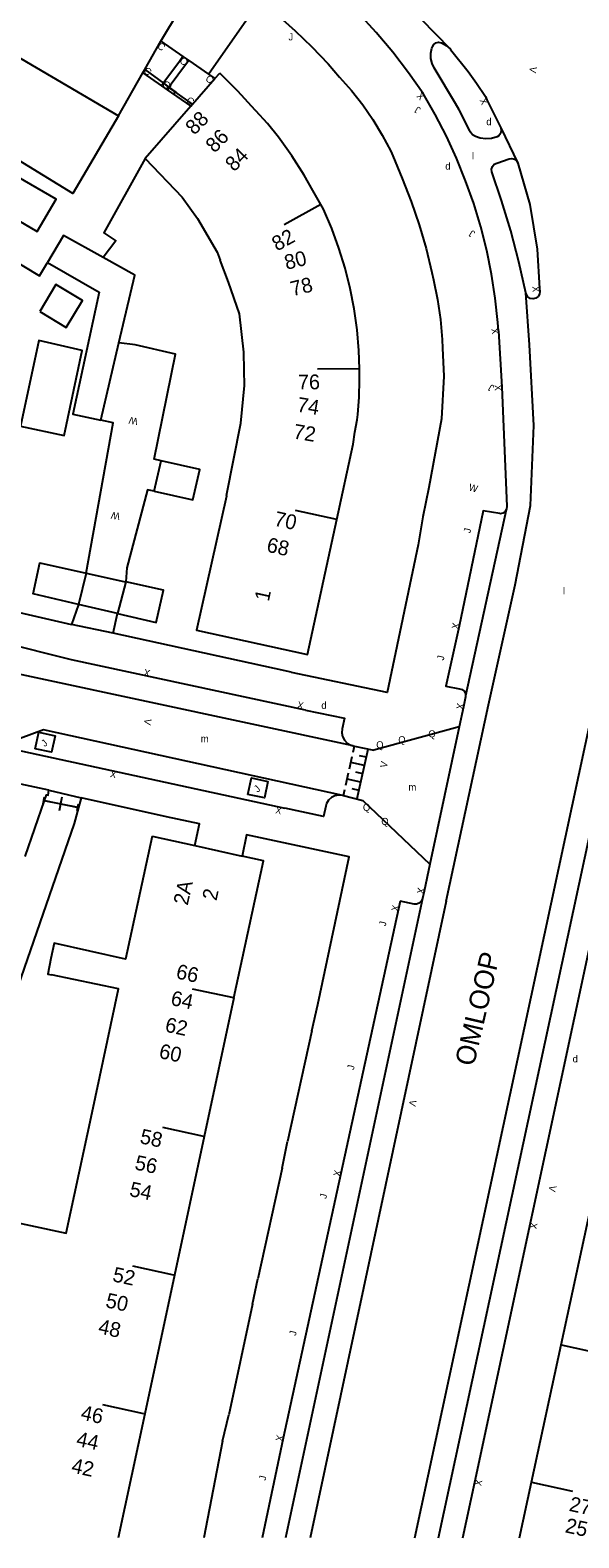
# Model space of a CAD drawing. Extents: x 134999 to 136502, y 457398 to 459002.
# Drawn here: x 135681.4 to 135720.5, y 457400 to 457507.4 of the extents above; entities that cross this region are included whole.
import ezdxf

# ---------------------------------------------------------------- set-up
doc = ezdxf.new("R2010")
doc.units = 0
for name, color, linetype in [('RI_DGTB_15', 7, 'Continuous'), ('RI_DGTB_23', 7, 'Continuous'), ('RI_DGTB_29', 7, 'Continuous'), ('RI_DGTB_30', 7, 'Continuous'), ('RI_DGTB_31', 7, 'Continuous'), ('RI_DGTB_35', 7, 'Continuous'), ('RI_DGTB_36', 7, 'Continuous'), ('RI_DGTB_37', 7, 'Continuous'), ('RI_DGTB_4', 7, 'Continuous'), ('RI_DGTB_43', 7, 'Continuous'), ('RI_DGTB_48', 7, 'Continuous'), ('RI_DGTB_5', 7, 'Continuous'), ('RI_DGTB_53', 7, 'Continuous'), ('RI_DGTB_54', 7, 'Continuous'), ('RI_DGTB_6', 7, 'Continuous'), ('RI_DGTB_7', 7, 'Continuous')]:
    doc.layers.add(name, color=color, linetype=linetype)

msp = doc.modelspace()

# ---------------------------------------------------------------- linework, layer by layer
at = {"layer": 'RI_DGTB_15'}
for p, q in [((135702.141, 457494.99), (135699.514, 457493.543)), ((135704.891, 457483.29), (135701.892, 457483.255)), ((135703.272, 457472.558), (135700.341, 457473.195)), ((135695.933, 457438.464), (135693.001, 457439.098)), ((135693.801, 457428.59), (135690.869, 457429.224)), ((135691.669, 457418.716), (135688.737, 457419.35)), ((135719.244, 457413.745), (135722.177, 457413.112)), ((135689.537, 457408.842), (135686.605, 457409.476)), ((135717.129, 457403.96), (135720.062, 457403.327))]:
    msp.add_line(p, q, dxfattribs=at)
at = {"layer": 'RI_DGTB_23'}
msp.add_line((135682.762, 457453.262), (135685.055, 457452.716), dxfattribs=at)
at = {"layer": 'RI_DGTB_31'}
for p, q in [((135704.433, 457455.969), (135704.53, 457456.41)), ((135704.726, 457452.664), (135705.506, 457456.194)), ((135704.173, 457454.792), (135704.368, 457455.675)), ((135705.246, 457455.018), (135704.27, 457455.233)), ((135705.376, 457455.606), (135704.888, 457455.714)), ((135703.913, 457453.615), (135704.108, 457454.498)), ((135704.986, 457453.841), (135704.01, 457454.057)), ((135705.116, 457454.429), (135704.628, 457454.537)), ((135703.75, 457452.88), (135703.848, 457453.321)), ((135704.856, 457453.253), (135704.368, 457453.36))]:
    msp.add_line(p, q, dxfattribs=at)
for points in [[(135681.786, 457456.217), (135682.038, 457457.39), (135683.211, 457457.138), (135682.959, 457455.965)], [(135696.94, 457452.963), (135697.192, 457454.136), (135698.365, 457453.884), (135698.113, 457452.711)]]:
    msp.add_lwpolyline(points, close=True, dxfattribs=at)
at = {"layer": 'RI_DGTB_4'}
for p, q in [((135689.601, 457504.606), (135690.731, 457506.616)), ((135690.731, 457506.616), (135692.307, 457505.532)), ((135692.307, 457505.532), (135692.723, 457505.245)), ((135689.463, 457504.36), (135689.601, 457504.606)), ((135692.723, 457505.245), (135694.138, 457504.271)), ((135692.993, 457502.13), (135694.595, 457503.957)), ((135694.138, 457504.271), (135694.595, 457503.957)), ((135692.874, 457501.994), (135692.993, 457502.13)), ((135690.121, 457449.997), (135693.164, 457449.321)), ((135693.164, 457449.321), (135696.526, 457448.575)), ((135695.945, 457438.461), (135693.826, 457428.585)), ((135693.826, 457428.585), (135691.706, 457418.708)), ((135719.251, 457413.743), (135721.357, 457423.531)), ((135691.706, 457418.708), (135689.587, 457408.831)), ((135717.146, 457403.956), (135719.251, 457413.743)), ((135689.587, 457408.831), (135687.692, 457400)), ((135716.295, 457400), (135717.146, 457403.956))]:
    msp.add_line(p, q, dxfattribs=at)
for points in [[(135690.731, 457506.616), (135692.069, 457508.839), (135691.135, 457509.376)], [(135702.137, 457494.988), (135701.573, 457495.994), (135700.949, 457497.069), (135700.065, 457498.452), (135699.115, 457499.79), (135698.33, 457500.753), (135697.494, 457501.672), (135697.453, 457501.719), (135696.226, 457503.065), (135694.942, 457504.355)], [(135704.887, 457483.29), (135704.847, 457484.586), (135704.72, 457486.072), (135704.515, 457487.55), (135704.23, 457489.014), (135703.868, 457490.461), (135703.428, 457491.887), (135702.913, 457493.287), (135702.323, 457494.657), (135702.137, 457494.988)], [(135703.272, 457472.558), (135704.437, 457477.927), (135704.559, 457478.77), (135704.73, 457479.652), (135704.777, 457480.038), (135704.873, 457481.268), (135704.889, 457482.502), (135704.893, 457483.095), (135704.887, 457483.29)], [(135695.404, 457474.21), (135693.278, 457464.655), (135701.184, 457462.931), (135703.272, 457472.558)], [(135695.945, 457438.461), (135698.043, 457448.238), (135696.526, 457448.575)]]:
    msp.add_lwpolyline(points, dxfattribs=at)
at = {"layer": 'RI_DGTB_48'}
for p, q in [((135690.858, 457503.547), (135690.982, 457503.713)), ((135690.92, 457503.63), (135691.75, 457503.01)), ((135691.317, 457503.333), (135691.199, 457503.156)), ((135691.211, 457503.154), (135691.459, 457503.486)), ((135691.688, 457502.927), (135691.812, 457503.093)), ((135682.349, 457452.295), (135682.445, 457452.779)), ((135683.51, 457451.811), (135683.703, 457452.779)), ((135682.397, 457452.537), (135684.816, 457452.053)), ((135682.448, 457452.527), (135684.873, 457452.042)), ((135684.768, 457451.811), (135684.864, 457452.295))]:
    msp.add_line(p, q, dxfattribs=at)
for points in [[(135689.601, 457504.606), (135690.92, 457503.63), (135691.317, 457503.333)], [(135692.993, 457502.13), (135691.75, 457503.01), (135691.317, 457503.333)]]:
    msp.add_lwpolyline(points, dxfattribs=at)
at = {"layer": 'RI_DGTB_5'}
for p, q in [((135679.238, 457506.274), (135687.725, 457501.304)), ((135687.725, 457501.304), (135689.463, 457504.36)), ((135689.463, 457504.36), (135690.787, 457503.442)), ((135694.595, 457503.957), (135694.942, 457504.355)), ((135690.787, 457503.442), (135691.199, 457503.156)), ((135691.199, 457503.156), (135692.874, 457501.994)), ((135692.874, 457501.994), (135689.625, 457498.257)), ((135695.415, 457474.265), (135695.404, 457474.21))]:
    msp.add_line(p, q, dxfattribs=at)
for points in [[(135689.625, 457498.257), (135692.261, 457495.521), (135693.361, 457493.991), (135694.741, 457491.601), (135694.958, 457491.033)], [(135696.683, 457483.194), (135696.661, 457484.481), (135696.341, 457487.191), (135695.561, 457489.451), (135694.958, 457491.033)], [(135695.415, 457474.265), (135696.442, 457479.408), (135696.701, 457482.091), (135696.683, 457483.194)], [(135690.121, 457449.997), (135688.217, 457441.23), (135683.136, 457442.363), (135682.912, 457441.267)], [(135682.912, 457441.267), (135682.686, 457440.162), (135682.949, 457440.108)], [(135685.842, 457430.311), (135687.722, 457439.118), (135682.949, 457440.108)], [(135678.881, 457422.798), (135684.006, 457421.714), (135685.842, 457430.311)]]:
    msp.add_lwpolyline(points, dxfattribs=at)
at = {"layer": 'RI_DGTB_53'}
for p, q in [((135709.26, 457508.207), (135711.337, 457506.07)), ((135711.726, 457502.19), (135710.207, 457504.717)), ((135714.958, 457500.446), (135716.164, 457497.924)), ((135715.339, 457473.247), (135712.443, 457459.982)), ((135708.823, 457400), (135724.444, 457472.68)), ((135710.515, 457400), (135726.019, 457472.134)), ((135711.991, 457457.786), (135705.9, 457456.12)), ((135711.991, 457457.786), (135709.903, 457447.999)), ((135705.13, 457452.54), (135709.903, 457447.999)), ((135709.371, 457445.545), (135699.629, 457400)), ((135711.068, 457445.363), (135701.365, 457400)), ((135708.788, 457445.155), (135707.787, 457445.362)), ((135701.5, 457436.116), (135701.925, 457437.999)), ((135699.371, 457426.345), (135699.752, 457428.247)), ((135697.263, 457416.645), (135697.656, 457418.463)), ((135695.134, 457406.886), (135695.579, 457408.756)), ((135712.246, 457400), (135713.1, 457403.96))]:
    msp.add_line(p, q, dxfattribs=at)
for points in [[(135714.792, 457485.987), (135714.745, 457486.59), (135714.559, 457488.311), (135714.293, 457490.021), (135713.948, 457491.717), (135713.525, 457493.395), (135713.025, 457495.052), (135712.45, 457496.683), (135711.799, 457498.287), (135711.075, 457499.859), (135710.279, 457501.396), (135709.413, 457502.894), (135708.379, 457504.367), (135707.253, 457505.834), (135706.065, 457507.25), (135704.817, 457508.614), (135703.511, 457509.923), (135702.149, 457511.174), (135700.735, 457512.365), (135699.27, 457513.494), (135697.758, 457514.558), (135696.202, 457515.556), (135694.604, 457516.486)], [(135710.088, 457506.232), (135710.181, 457506.398), (135710.333, 457506.511), (135710.518, 457506.553), (135710.704, 457506.515), (135710.72, 457506.508)], [(135710.72, 457506.508), (135711.051, 457506.321), (135711.337, 457506.07)], [(135692.307, 457505.532), (135692.01, 457505.112), (135691.073, 457503.858), (135690.787, 457503.442)], [(135710.207, 457504.717), (135710.056, 457505.035), (135709.973, 457505.392), (135709.97, 457505.759), (135710.046, 457506.117), (135710.088, 457506.232)], [(135711.337, 457506.07), (135711.378, 457506.024)], [(135711.378, 457506.024), (135712.619, 457504.468), (135713.216, 457503.641), (135713.87, 457502.672), (135713.966, 457502.457), (135714.958, 457500.446)], [(135692.723, 457505.245), (135692.434, 457504.84), (135691.478, 457503.573), (135691.317, 457503.333)], [(135712.757, 457500.232), (135711.978, 457501.738), (135711.726, 457502.19)], [(135713.141, 457499.822), (135712.941, 457499.956), (135712.795, 457500.148), (135712.757, 457500.232)], [(135714.958, 457500.446), (135714.988, 457500.247), (135714.939, 457500.051), (135714.819, 457499.889), (135714.69, 457499.804)], [(135714.69, 457499.804), (135714.295, 457499.696), (135713.887, 457499.666), (135713.481, 457499.715), (135713.141, 457499.822)], [(135716.742, 457488.695), (135716.242, 457490.91), (135715.664, 457493.107), (135715.009, 457495.282), (135714.319, 457497.319), (135714.299, 457497.517), (135714.359, 457497.706), (135714.488, 457497.857), (135714.666, 457497.945)], [(135714.666, 457497.945), (135715.545, 457498.243), (135715.739, 457498.268), (135715.926, 457498.213), (135716.077, 457498.089), (135716.164, 457497.924)], [(135716.164, 457497.924), (135717.022, 457494.996), (135717.554, 457491.803), (135717.708, 457488.998), (135717.736, 457488.8)], [(135711.068, 457445.363), (135714.089, 457459.356), (135715.968, 457467.904), (135717.059, 457473.542), (135717.301, 457479.241), (135716.998, 457485), (135716.742, 457488.695)], [(135717.736, 457488.8), (135717.707, 457488.599), (135717.604, 457488.429), (135717.442, 457488.312), (135717.248, 457488.268), (135717.052, 457488.303), (135716.886, 457488.412), (135716.775, 457488.577), (135716.742, 457488.695)], [(135714.792, 457485.987), (135715.016, 457481.973), (135715.391, 457473.487)], [(135715.339, 457473.247), (135715.262, 457473.119), (135715.102, 457473.005), (135714.91, 457472.963), (135714.893, 457472.964), (135713.691, 457473.157), (135711.978, 457464.94), (135711.045, 457460.669), (135712.014, 457460.479), (135712.197, 457460.433), (135712.345, 457460.315), (135712.433, 457460.148), (135712.443, 457459.982)], [(135715.391, 457473.487), (135715.363, 457473.287), (135715.339, 457473.247)], [(135704.43, 457456.43), (135674.64, 457462.82), (135672.927, 457463.89)], [(135712.437, 457459.922), (135712.305, 457459.214), (135711.991, 457457.786)], [(135712.443, 457459.982), (135712.444, 457459.959), (135712.437, 457459.922)], [(135701.05, 457458.96), (135703.82, 457458.39), (135703.65, 457457.64), (135703.629, 457457.357), (135703.686, 457457.078), (135703.819, 457456.827), (135704.017, 457456.623), (135704.263, 457456.481), (135704.43, 457456.43)], [(135703.7, 457452.89), (135682.38, 457457.56), (135679.216, 457456.402)], [(135704.43, 457456.43), (135704.53, 457456.409)], [(135704.53, 457456.409), (135705.9, 457456.12)], [(135703.7, 457452.89), (135703.419, 457452.918), (135703.141, 457452.866), (135702.889, 457452.739), (135702.682, 457452.547), (135702.537, 457452.305), (135702.48, 457452.12), (135702.32, 457451.38), (135699.57, 457451.99)], [(135703.7, 457452.89), (135703.75, 457452.878)], [(135703.75, 457452.878), (135705.13, 457452.54)], [(135709.903, 457447.999), (135709.503, 457446.066), (135709.371, 457445.545)], [(135709.371, 457445.545), (135709.29, 457445.362), (135709.144, 457445.224), (135708.956, 457445.153), (135708.788, 457445.155)]]:
    msp.add_lwpolyline(points, dxfattribs=at)
at = {"layer": 'RI_DGTB_54'}
for p, q in [((135684.884, 457466.502), (135684.365, 457465.058)), ((135687.342, 457464.456), (135687.659, 457465.852)), ((135687.342, 457464.456), (135684.365, 457465.058)), ((135679.216, 457456.402), (135699.57, 457451.99)), ((135681.063, 457448.531), (135682.448, 457452.527)), ((135701.5, 457436.116), (135699.752, 457428.247)), ((135699.371, 457426.345), (135697.656, 457418.463)), ((135697.263, 457416.645), (135695.579, 457408.756)), ((135695.134, 457406.886), (135693.804, 457400))]:
    msp.add_line(p, q, dxfattribs=at)
for points in [[(135694.138, 457504.271), (135697.843, 457509.597), (135700.297, 457507.372), (135701.502, 457506.215), (135702.649, 457505.002), (135703.459, 457504.072), (135704.318, 457503.109), (135705.115, 457502.095), (135705.848, 457501.034), (135706.514, 457499.929), (135707.109, 457498.785), (135707.26, 457498.466), (135707.919, 457496.848), (135708.565, 457495.213), (135709.136, 457493.55), (135709.631, 457491.863), (135710.049, 457490.156), (135710.161, 457489.631), (135710.444, 457488.22), (135710.648, 457486.796), (135710.773, 457485.363), (135710.802, 457484.746), (135710.902, 457482.771), (135710.73, 457479.728), (135709.818, 457474.83), (135709.391, 457472.74), (135709.071, 457470.748), (135706.869, 457460.225), (135700.046, 457461.653), (135700.024, 457461.684), (135698.824, 457461.934), (135687.342, 457464.456)], [(135623.594, 457506.391), (135619.981, 457499.892), (135626.03, 457496.406), (135629.05, 457494.613), (135632.505, 457492.66), (135634.793, 457491.291), (135641.176, 457487.647), (135643.681, 457486.243), (135643.708, 457486.199), (135647.429, 457484.122), (135649.921, 457482.626), (135651.779, 457481.58), (135654.437, 457480.005), (135658.342, 457477.729), (135669.363, 457471.378), (135671.758, 457470.04), (135673.979, 457468.755), (135677.252, 457466.708), (135684.365, 457465.058)], [(135687.725, 457501.304), (135684.46, 457495.78), (135675.78, 457501.082), (135675.203, 457500.093)], [(135689.625, 457498.257), (135686.671, 457492.971), (135687.531, 457492.411), (135686.641, 457491.208)], [(135679.926, 457491.213), (135682.086, 457489.909), (135682.663, 457490.854)], [(135690.752, 457476.732), (135690.264, 457476.841), (135691.778, 457484.326), (135688.921, 457484.996), (135687.754, 457485.126)], [(135685.424, 457468.731), (135687.341, 457479.428), (135686.46, 457479.616)], [(135690.267, 457474.555), (135689.778, 457474.663), (135688.306, 457469.113), (135688.233, 457468.105)], [(135713.1, 457403.96), (135721.255, 457441.908), (135727.481, 457470.505), (135727.647, 457471.281)], [(135701.05, 457458.96), (135684.37, 457462.554), (135674.233, 457465.087)], [(135682.762, 457453.262), (135677.081, 457454.482), (135676.821, 457454.488), (135676.571, 457454.416), (135676.355, 457454.271), (135676.193, 457454.068), (135676.108, 457453.861)], [(135682.448, 457452.527), (135682.59, 457452.937), (135682.71, 457452.917), (135682.762, 457453.262)], [(135684.873, 457452.042), (135684.565, 457450.901), (135679.201, 457435.441), (135674.952, 457423.456), (135671.167, 457413.134), (135668.332, 457406.243), (135667.996, 457404.71)], [(135685.055, 457452.716), (135684.873, 457452.042)], [(135693.164, 457449.321), (135693.497, 457450.868), (135691.145, 457451.371), (135685.055, 457452.716)], [(135701.925, 457437.999), (135704.153, 457448.507), (135696.838, 457450.076), (135696.526, 457448.575)], [(135707.787, 457445.362), (135699.454, 457407.102), (135697.945, 457400)]]:
    msp.add_lwpolyline(points, dxfattribs=at)
at = {"layer": 'RI_DGTB_6'}
for p, q in [((135686.46, 457479.616), (135687.754, 457485.126)), ((135690.267, 457474.555), (135690.752, 457476.732)), ((135685.424, 457468.731), (135684.884, 457466.502)), ((135688.233, 457468.105), (135687.659, 457465.852))]:
    msp.add_line(p, q, dxfattribs=at)
for points in [[(135679.236, 457494.643), (135681.927, 457493.065), (135683.273, 457495.363), (135680.583, 457496.94)], [(135686.641, 457491.208), (135683.796, 457492.78), (135682.663, 457490.854)], [(135682.663, 457490.854), (135686.339, 457488.743), (135684.475, 457480.041), (135686.46, 457479.616)], [(135687.754, 457485.126), (135688.89, 457489.965), (135686.641, 457491.208)], [(135682.117, 457487.36), (135684.006, 457486.233), (135685.146, 457488.153), (135683.257, 457489.28), (135682.117, 457487.36)], [(135680.73, 457479.207), (135683.846, 457478.54), (135685.144, 457484.596), (135682.037, 457485.29), (135680.73, 457479.207)], [(135690.267, 457474.555), (135693.02, 457473.943), (135693.505, 457476.12), (135690.752, 457476.732)], [(135684.884, 457466.502), (135681.651, 457467.262), (135682.121, 457469.468), (135685.424, 457468.731)], [(135687.659, 457465.852), (135690.396, 457465.211), (135690.93, 457467.503), (135688.233, 457468.105)]]:
    msp.add_lwpolyline(points, dxfattribs=at)
at = {"layer": 'RI_DGTB_7'}
for p, q in [((135685.424, 457468.731), (135688.108, 457468.132)), ((135688.108, 457468.132), (135688.233, 457468.105)), ((135687.659, 457465.852), (135684.884, 457466.502))]:
    msp.add_line(p, q, dxfattribs=at)

# ---------------------------------------------------------------- texts
at = {"layer": 'RI_DGTB_29'}
msp.add_text('d', height=0.5, rotation=359.99965, dxfattribs=at).set_placement((135713.92, 457500.64))
for p in [(135710.997, 457497.474), (135702.17, 457459.06), (135720.07, 457433.875)]:
    msp.add_text('d', height=0.5, dxfattribs=at).set_placement(p)
at = {"layer": 'RI_DGTB_30'}
for s, height, rotation, p in [('V', 0.5, 260.37953, (135717.04, 457504.844)), ('X', 0.5, 133.73644, (135709.587, 457502.713)), ('X', 0.5, 114.06727, (135714.068, 457502.229)), ('X', 0.5, 93.15202, (135717.722, 457488.748)), ('X', 0.5, 100.34277, (135714.834, 457485.791)), ('X', 0.5, 93.20119, (135715.03, 457481.723)), ('W', 0.5, 169.8755, (135689.129, 457479.76)), ('W', 0.5, 344.69289, (135712.624, 457474.63)), ('W', 0.5, 169.8755, (135687.865, 457473)), ('X', 0.5, 78.21966, (135711.927, 457464.695)), ('X', 0.5, 347.32776, (135689.47, 457461.423)), ('X', 0.5, 347.32776, (135700.406, 457459.115)), ('X', 0.5, 79.43995, (135712.259, 457458.968)), ('V', 0.5, 259.43823, (135689.601, 457458.392)), ('V', 0.5, 76.65121, (135706.821, 457454.814)), ('X', 0.499, 167.92593, (135687.627, 457454.604)), ('X', 0.499, 167.92593, (135699.401, 457452.03)), ('X', 0.5, 78.3161, (135709.452, 457445.821)), ('X', 0.499, 77.72944, (135707.628, 457444.591)), ('V', 0.499, 257.62262, (135708.483, 457431.242)), ('X', 0.499, 77.72944, (135703.499, 457425.705)), ('V', 0.499, 257.62262, (135718.442, 457425.148)), ('X', 0.499, 257.62262, (135717.087, 457422.508)), ('X', 0.499, 77.72944, (135699.394, 457406.83)), ('X', 0.5, 257.83593, (135713.153, 457404.204))]:
    msp.add_text(s, height=height, rotation=rotation, dxfattribs=at).set_placement(p)
at = {"layer": 'RI_DGTB_31'}
for s, height, rotation, p in [('J', 0.5, 359.99965, (135699.83, 457506.68)), ('J', 0.5, 149.67012, (135709.294, 457501.848)), ('J', 0.5, 149.67012, (135713.164, 457493.031)), ('J', 0.5, 149.67012, (135714.534, 457482.047)), ('J', 0.5, 77.99962, (135712.781, 457471.553)), ('J', 0.5, 77.99962, (135710.883, 457462.477)), ('Q', 0.5, 359.99963, (135707.65, 457456.61)), ('Q', 0.5, 359.99963, (135709.79, 457457.03)), ('J', 0.5, 40.69962, (135682.472, 457456.325)), ('Q', 0.5, 359.99963, (135706.08, 457456.25)), ('J', 0.5, 40.69962, (135697.626, 457453.071)), ('Q', 0.5, 359.99963, (135705.13, 457451.79)), ('Q', 0.5, 359.99963, (135706.44, 457450.79)), ('J', 0.499, 77.72944, (135706.751, 457443.541)), ('J', 0.499, 77.72944, (135704.484, 457433.306)), ('J', 0.499, 77.72944, (135702.522, 457424.133)), ('J', 0.499, 77.72944, (135700.357, 457414.369)), ('J', 0.499, 77.72944, (135698.197, 457404.051))]:
    msp.add_text(s, height=height, rotation=rotation, dxfattribs=at).set_placement(p)
at = {"layer": 'RI_DGTB_35'}
for s, rotation, p in [('88', 45.3823, (135693.127, 457499.888)), ('68', 347.7469, (135698.215, 457470.264)), ('1', 77.6858, (135698.426, 457466.666)), ('2A', 77.4874, (135692.647, 457445.015)), ('66', 347.8168, (135691.764, 457439.867))]:
    msp.add_text(s, height=1.054, rotation=rotation, dxfattribs=at).set_placement(p)
at = {"layer": 'RI_DGTB_36'}
for s, rotation, p in [('86', 45.3823, (135694.562, 457498.611)), ('84', 45.3823, (135695.959, 457497.277)), ('82', 28.8501, (135699.014, 457491.634)), ('80', 13.8501, (135699.685, 457490.329)), ('78', 13.8501, (135700.115, 457488.444)), ('76', 0.6787, (135700.509, 457481.809)), ('74', 350.6787, (135700.387, 457480.241)), ('72', 350.6787, (135700.127, 457478.327)), ('70', 347.7582, (135698.749, 457472.123)), ('2', 77.4986, (135694.697, 457445.344)), ('64', 347.8168, (135691.385, 457437.973)), ('62', 347.8168, (135690.979, 457436.076)), ('60', 347.8168, (135690.551, 457434.193)), ('58', 347.8168, (135689.19, 457428.125)), ('56', 347.8168, (135688.823, 457426.256)), ('54', 347.8168, (135688.444, 457424.363)), ('52', 347.8168, (135687.243, 457418.287)), ('50', 347.8168, (135686.749, 457416.44)), ('48', 347.8168, (135686.223, 457414.577)), ('46', 347.8168, (135684.977, 457408.44)), ('44', 347.8168, (135684.659, 457406.567)), ('42', 347.8168, (135684.31, 457404.667)), ('27', 347.8168, (135719.763, 457401.931)), ('25', 347.8031, (135719.479, 457400.401))]:
    msp.add_text(s, height=1.054, rotation=rotation, dxfattribs=at).set_placement(p)
at = {"layer": 'RI_DGTB_37'}
msp.add_text('OMLOOP', height=1.4, rotation=76.85575, dxfattribs=at).set_placement((135713.033, 457433.539))
at = {"layer": 'RI_DGTB_43'}
for s, p in [('l', (135712.897, 457498.196)), ('l', (135719.386, 457467.219)), ('m', (135693.583, 457456.685)), ('m', (135708.376, 457453.239))]:
    msp.add_text(s, height=0.5, dxfattribs=at).set_placement(p)
at = {"layer": 'RI_DGTB_7'}
for p in [(135690.438, 457506.17), (135692.021, 457505.128), (135689.462, 457504.414), (135690.791, 457503.454), (135693.866, 457503.847), (135692.498, 457502.303)]:
    msp.add_text('C', height=0.499, rotation=325.24322, dxfattribs=at).set_placement(p)

doc.saveas('drawing.dxf')
